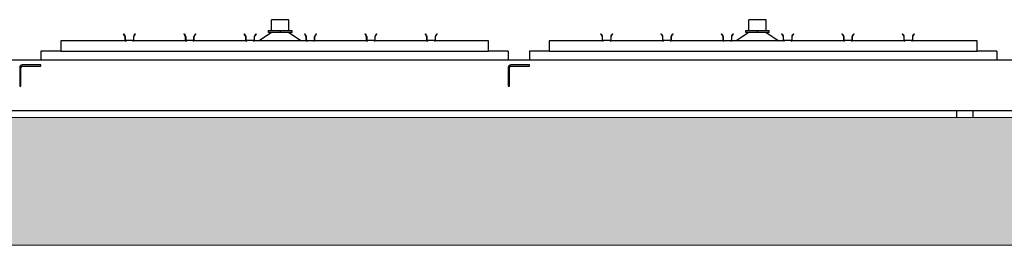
# Model space of a CAD drawing. Extents: x -89225 to 110569, y 13360 to 87647.
# Tile 438 of 478: x 98012 to 100330, y 62264 to 62794. Entities that reach past the tile are written whole.
import ezdxf

# ---------------------------------------------------------------- set-up
doc = ezdxf.new("R2010")
doc.units = 0
doc.layers.add('Beluchtingstank', color=253, linetype='Continuous')
doc.layers.add('Iv-Lines 035', color=4, linetype='Continuous')

# ---------------------------------------------------------------- blocks, each defined once
blk = doc.blocks.new('Beuchtingstank doorsnede')
h = blk.add_hatch()
h.set_pattern_fill('ANSI31', color=256, scale=2540, angle=105, style=0)
h.set_pattern_definition([(150, (1248752.05, -931373.5), (-158.75, -274.963), [])])
edge = h.paths.add_edge_path()
edge.add_line((1210793, -942721.1), (1210793, -942765.1))
edge.add_line((1210793, -942765.1), (1210796, -942765.1))
edge.add_line((1210796, -942765.1), (1210796, -942721.1))
edge.add_ellipse((1210799, -942721.1), major_axis=(0, 3), ratio=1, start_angle=0, end_angle=90, ccw=False)
edge.add_line((1210799, -942718.1), (1210843, -942718.1))
edge.add_line((1210843, -942718.1), (1210843, -942715.1))
edge.add_line((1210843, -942715.1), (1210799, -942715.1))
edge.add_ellipse((1210799, -942721.1), major_axis=(-6, 0), ratio=1, start_angle=270, end_angle=360)
h = blk.add_hatch()
h.set_pattern_fill('ANSI31', color=256, scale=2540, angle=165.0002, style=0)
h.set_pattern_definition([(210.0002, (1248752.05, -931373.5), (158.7508, -274.9626), [])])
edge = h.paths.add_edge_path()
edge.add_line((1211943, -942721.1), (1211943, -942765.1))
edge.add_line((1211943, -942765.1), (1211946, -942765.1))
edge.add_line((1211946, -942765.1), (1211946, -942721.1))
edge.add_ellipse((1211949, -942721.1), major_axis=(0, 3), ratio=1, start_angle=0, end_angle=90, ccw=False)
edge.add_line((1211949, -942718.1), (1211993, -942718.1))
edge.add_line((1211993, -942718.1), (1211993, -942715.1))
edge.add_line((1211993, -942715.1), (1211949, -942715.1))
edge.add_ellipse((1211949, -942721.1), major_axis=(-6, 0), ratio=1, start_angle=270, end_angle=360)
for p, q in [((1211426.8, -942609.1), (1211385.8, -942609.1)), ((1211385.8, -942634.1), (1211385.8, -942609.1)), ((1211426.8, -942634.1), (1211426.8, -942609.1)), ((1212550, -942609.1), (1212509, -942609.1)), ((1212509, -942634.1), (1212509, -942609.1)), ((1212550, -942634.1), (1212550, -942609.1)), ((1211037, -942643.2), (1211037.8, -942642.5)), ((1211040.6, -942645.3), (1211037.8, -942642.5)), ((1211062.1, -942645.3), (1211064.9, -942642.5)), ((1211065.7, -942643.2), (1211064.9, -942642.5)), ((1211179.8, -942642.5), (1211179, -942643.2)), ((1211179.8, -942642.5), (1211182.6, -942645.3)), ((1211206.9, -942642.5), (1211204.1, -942645.3)), ((1211207.7, -942643.2), (1211206.9, -942642.5)), ((1211321.8, -942642.5), (1211321, -942643.2)), ((1211324.6, -942645.3), (1211321.8, -942642.5)), ((1211348.9, -942642.5), (1211346.1, -942645.3)), ((1211349.7, -942643.2), (1211348.9, -942642.5)), ((1211385.8, -942639.1), (1211356.3, -942659.1)), ((1211378.7, -942639.1), (1211378.7, -942634.1)), ((1211378.7, -942634.1), (1211378.8, -942634.1)), ((1211378.8, -942639.1), (1211378.7, -942639.1)), ((1211378.8, -942639.1), (1211378.8, -942634.1)), ((1211378.8, -942634.1), (1211406.5, -942634.1)), ((1211406.5, -942639.1), (1211378.8, -942639.1)), ((1211406.5, -942639.1), (1211406.5, -942634.1)), ((1211406.5, -942634.1), (1211434, -942634.1)), ((1211434, -942639.1), (1211406.5, -942639.1)), ((1211426.8, -942639.1), (1211456.3, -942659.1)), ((1211434, -942639.1), (1211434, -942634.1)), ((1211463.8, -942642.5), (1211463, -942643.2)), ((1211466.6, -942645.3), (1211463.8, -942642.5)), ((1211490.9, -942642.5), (1211488.1, -942645.3)), ((1211491.7, -942643.2), (1211490.9, -942642.5)), ((1211605.8, -942642.5), (1211605, -942643.2)), ((1211605.8, -942642.5), (1211608.6, -942645.3)), ((1211632.9, -942642.5), (1211630.1, -942645.3)), ((1211633.7, -942643.2), (1211632.9, -942642.5)), ((1211747.8, -942642.5), (1211747, -942643.2)), ((1211750.6, -942645.3), (1211747.8, -942642.5)), ((1211774.9, -942642.5), (1211772.1, -942645.3)), ((1211775.7, -942643.2), (1211774.9, -942642.5)), ((1212161, -942642.5), (1212160.2, -942643.2)), ((1212163.8, -942645.3), (1212161, -942642.5)), ((1212188.1, -942642.5), (1212185.3, -942645.3)), ((1212188.9, -942643.2), (1212188.1, -942642.5)), ((1212303, -942642.5), (1212302.2, -942643.2)), ((1212305.8, -942645.3), (1212303, -942642.5)), ((1212327.3, -942645.3), (1212330.1, -942642.5)), ((1212330.9, -942643.2), (1212330.1, -942642.5)), ((1212445, -942642.5), (1212444.2, -942643.2)), ((1212447.8, -942645.3), (1212445, -942642.5)), ((1212472.1, -942642.5), (1212469.3, -942645.3)), ((1212472.9, -942643.2), (1212472.1, -942642.5)), ((1212509, -942639.1), (1212479.5, -942659.1)), ((1212501.9, -942634.1), (1212502, -942634.1)), ((1212501.9, -942639.1), (1212501.9, -942634.1)), ((1212502, -942639.1), (1212501.9, -942639.1)), ((1212502, -942639.1), (1212502, -942634.1)), ((1212502, -942634.1), (1212529.7, -942634.1)), ((1212529.7, -942639.1), (1212502, -942639.1)), ((1212529.7, -942639.1), (1212529.7, -942634.1)), ((1212529.7, -942634.1), (1212557.2, -942634.1)), ((1212557.2, -942639.1), (1212529.7, -942639.1)), ((1212550, -942639.1), (1212579.5, -942659.1)), ((1212557.2, -942639.1), (1212557.2, -942634.1)), ((1212587, -942642.5), (1212586.2, -942643.2)), ((1212589.8, -942645.3), (1212587, -942642.5)), ((1212614.1, -942642.5), (1212611.3, -942645.3)), ((1212614.9, -942643.2), (1212614.1, -942642.5)), ((1212729, -942642.5), (1212728.2, -942643.2)), ((1212731.8, -942645.3), (1212729, -942642.5)), ((1212753.3, -942645.3), (1212756.1, -942642.5)), ((1212756.9, -942643.2), (1212756.1, -942642.5)), ((1212871, -942642.5), (1212870.2, -942643.2)), ((1212871, -942642.5), (1212873.8, -942645.3)), ((1212898.1, -942642.5), (1212895.3, -942645.3)), ((1212898.1, -942642.5), (1212898.9, -942643.2)), ((1210889.5, -942659.1), (1210889.5, -942683.1)), ((1211043.4, -942659.1), (1210889.5, -942659.1)), ((1211039.8, -942646), (1211037, -942643.2)), ((1211040.8, -942648.2), (1211040.8, -942656.6)), ((1211041.8, -942656.6), (1211041.8, -942648.2)), ((1211059.3, -942658.1), (1211043.4, -942658.1)), ((1211185.4, -942659.1), (1211059.3, -942659.1)), ((1211060.9, -942648.2), (1211060.9, -942656.6)), ((1211061.9, -942656.6), (1211061.9, -942648.2)), ((1211062.9, -942646), (1211065.7, -942643.2)), ((1211179, -942643.2), (1211181.8, -942646)), ((1211182.8, -942648.2), (1211182.8, -942656.6)), ((1211183.8, -942648.2), (1211183.8, -942656.6)), ((1211201.3, -942658.1), (1211185.4, -942658.1)), ((1211327.4, -942659.1), (1211201.3, -942659.1)), ((1211202.9, -942656.6), (1211202.9, -942648.2)), ((1211203.9, -942656.6), (1211203.9, -942648.2)), ((1211204.9, -942646), (1211207.7, -942643.2)), ((1211323.8, -942646), (1211321, -942643.2)), ((1211324.8, -942648.2), (1211324.8, -942656.6)), ((1211325.8, -942656.6), (1211325.8, -942648.2)), ((1211343.3, -942658.1), (1211327.4, -942658.1)), ((1211469.4, -942659.1), (1211343.3, -942659.1)), ((1211344.9, -942648.2), (1211344.9, -942656.6)), ((1211345.9, -942656.6), (1211345.9, -942648.2)), ((1211349.7, -942643.2), (1211346.9, -942646)), ((1211463, -942643.2), (1211465.8, -942646)), ((1211466.8, -942648.2), (1211466.8, -942656.6)), ((1211467.8, -942656.6), (1211467.8, -942648.2)), ((1211469.4, -942658.1), (1211485.3, -942658.1)), ((1211611.4, -942659.1), (1211485.3, -942659.1)), ((1211486.9, -942656.6), (1211486.9, -942648.2)), ((1211487.9, -942656.6), (1211487.9, -942648.2)), ((1211488.9, -942646), (1211491.7, -942643.2)), ((1211605, -942643.2), (1211607.8, -942646)), ((1211608.8, -942648.2), (1211608.8, -942656.6)), ((1211609.8, -942648.2), (1211609.8, -942656.6)), ((1211627.3, -942658.1), (1211611.4, -942658.1)), ((1211753.4, -942659.1), (1211627.3, -942659.1)), ((1211628.9, -942648.2), (1211628.9, -942656.6)), ((1211629.9, -942656.6), (1211629.9, -942648.2)), ((1211630.9, -942646), (1211633.7, -942643.2)), ((1211747, -942643.2), (1211749.8, -942646)), ((1211750.8, -942648.2), (1211750.8, -942656.6)), ((1211751.8, -942656.6), (1211751.8, -942648.2)), ((1211769.3, -942658.1), (1211753.4, -942658.1)), ((1211896.3, -942659.1), (1211769.3, -942659.1)), ((1211770.9, -942648.2), (1211770.9, -942656.6)), ((1211771.9, -942656.6), (1211771.9, -942648.2)), ((1211772.9, -942646), (1211775.7, -942643.2)), ((1211896.3, -942683.1), (1211896.3, -942659.1)), ((1212039.5, -942659.1), (1212039.5, -942683.1)), ((1212166.6, -942659.1), (1212039.5, -942659.1)), ((1212160.2, -942643.2), (1212163, -942646)), ((1212164, -942648.2), (1212164, -942656.6)), ((1212165, -942656.6), (1212165, -942648.2)), ((1212182.5, -942658.1), (1212166.6, -942658.1)), ((1212308.6, -942659.1), (1212182.5, -942659.1)), ((1212184.1, -942648.2), (1212184.1, -942656.6)), ((1212185.1, -942656.6), (1212185.1, -942648.2)), ((1212186.1, -942646), (1212188.9, -942643.2)), ((1212302.2, -942643.2), (1212305, -942646)), ((1212306, -942648.2), (1212306, -942656.6)), ((1212307, -942656.6), (1212307, -942648.2)), ((1212324.5, -942658.1), (1212308.6, -942658.1)), ((1212450.6, -942659.1), (1212324.5, -942659.1)), ((1212326.1, -942656.6), (1212326.1, -942648.2)), ((1212327.1, -942656.6), (1212327.1, -942648.2)), ((1212328.1, -942646), (1212330.9, -942643.2)), ((1212444.2, -942643.2), (1212447, -942646)), ((1212448, -942648.2), (1212448, -942656.6)), ((1212449, -942648.2), (1212449, -942656.6)), ((1212450.6, -942658.1), (1212466.5, -942658.1)), ((1212592.6, -942659.1), (1212466.5, -942659.1)), ((1212468.1, -942648.2), (1212468.1, -942656.6)), ((1212469.1, -942656.6), (1212469.1, -942648.2)), ((1212470.1, -942646), (1212472.9, -942643.2)), ((1212589, -942646), (1212586.2, -942643.2)), ((1212590, -942648.2), (1212590, -942656.6)), ((1212591, -942656.6), (1212591, -942648.2)), ((1212608.5, -942658.1), (1212592.6, -942658.1)), ((1212734.6, -942659.1), (1212608.5, -942659.1)), ((1212610.1, -942648.2), (1212610.1, -942656.6)), ((1212611.1, -942656.6), (1212611.1, -942648.2)), ((1212614.9, -942643.2), (1212612.1, -942646)), ((1212728.2, -942643.2), (1212731, -942646)), ((1212732, -942648.2), (1212732, -942656.6)), ((1212733, -942648.2), (1212733, -942656.6)), ((1212750.5, -942658.1), (1212734.6, -942658.1)), ((1212876.6, -942659.1), (1212750.5, -942659.1)), ((1212752.1, -942656.6), (1212752.1, -942648.2)), ((1212753.1, -942656.6), (1212753.1, -942648.2)), ((1212754.1, -942646), (1212756.9, -942643.2)), ((1212870.2, -942643.2), (1212873, -942646)), ((1212874, -942648.2), (1212874, -942656.6)), ((1212875, -942656.6), (1212875, -942648.2)), ((1212892.5, -942658.1), (1212876.6, -942658.1)), ((1213046.3, -942659.1), (1212892.5, -942659.1)), ((1212894.1, -942648.2), (1212894.1, -942656.6)), ((1212895.1, -942656.6), (1212895.1, -942648.2)), ((1212898.9, -942643.2), (1212896.1, -942646)), ((1213046.3, -942683.1), (1213046.3, -942659.1)), ((1210889.5, -942683.1), (1210842.9, -942683.1)), ((1210842.9, -942683.1), (1210842.9, -942703.1)), ((1210889.5, -942683.1), (1211896.3, -942683.1)), ((1211942.9, -942683.1), (1211896.3, -942683.1)), ((1211942.9, -942683.1), (1211942.9, -942703.1)), ((1212039.5, -942683.1), (1211992.9, -942683.1)), ((1211992.9, -942683.1), (1211992.9, -942703.1)), ((1212039.5, -942683.1), (1213046.3, -942683.1)), ((1213092.9, -942683.1), (1213046.3, -942683.1)), ((1213092.9, -942683.1), (1213092.9, -942703.1)), ((1207336, -942703.1), (1213150, -942703.1)), ((1210793, -942721.1), (1210793, -942765.1)), ((1210796, -942765.1), (1210796, -942721.1)), ((1210843, -942715.1), (1210799, -942715.1)), ((1210799, -942718.1), (1210843, -942718.1)), ((1210843, -942718.1), (1210843, -942715.1)), ((1211943, -942721.1), (1211943, -942765.1)), ((1211946, -942765.1), (1211946, -942721.1)), ((1211993, -942715.1), (1211949, -942715.1)), ((1211949, -942718.1), (1211993, -942718.1)), ((1211993, -942718.1), (1211993, -942715.1)), ((1210793, -942765.1), (1210796, -942765.1)), ((1211943, -942765.1), (1211946, -942765.1)), ((1213150, -942823.1), (1207336, -942823.1)), ((1212999, -942839.1), (1212999, -942823.1)), ((1213037, -942839.1), (1213037, -942823.1))]:
    blk.add_line(p, q)
for centre, radius, start, end in [((1211037.6, -942648.2), 3.12, 0, 45), ((1211037.6, -942648.2), 4.15, 0, 45), ((1211043.4, -942656.6), 2.6, 180, 270), ((1211043.4, -942656.6), 1.56, 180, 270), ((1211059.3, -942656.6), 2.6, 270, 0), ((1211059.3, -942656.6), 1.56, 270, 0), ((1211065.1, -942648.2), 4.15, 135, 180), ((1211065.1, -942648.2), 3.12, 135, 180), ((1211179.6, -942648.2), 3.12, 0, 45), ((1211179.6, -942648.2), 4.15, 0, 45), ((1211185.4, -942656.6), 2.6, 180, 270), ((1211185.4, -942656.6), 1.56, 180, 270), ((1211201.3, -942656.6), 2.6, 270, 0), ((1211201.3, -942656.6), 1.56, 270, 0), ((1211207.1, -942648.2), 4.15, 135, 180), ((1211207.1, -942648.2), 3.12, 135, 180), ((1211321.6, -942648.2), 3.12, 0, 45), ((1211321.6, -942648.2), 4.15, 0, 45), ((1211327.4, -942656.6), 2.6, 180, 270), ((1211327.4, -942656.6), 1.56, 180, 270), ((1211343.3, -942656.6), 1.56, 270, 0), ((1211343.3, -942656.6), 2.6, 270, 0), ((1211349.1, -942648.2), 4.15, 135, 180), ((1211349.1, -942648.2), 3.12, 135, 180), ((1211463.6, -942648.2), 3.12, 0, 45), ((1211463.6, -942648.2), 4.15, 0, 45), ((1211469.4, -942656.6), 2.6, 180, 270), ((1211469.4, -942656.6), 1.56, 180, 270), ((1211485.3, -942656.6), 2.6, 270, 0), ((1211485.3, -942656.6), 1.56, 270, 0), ((1211491.1, -942648.2), 4.15, 135, 180), ((1211491.1, -942648.2), 3.12, 135, 180), ((1211605.6, -942648.2), 3.12, 0, 45), ((1211605.6, -942648.2), 4.15, 0, 45), ((1211611.4, -942656.6), 2.6, 180, 270), ((1211611.4, -942656.6), 1.56, 180, 270), ((1211627.3, -942656.6), 2.6, 270, 0), ((1211627.3, -942656.6), 1.56, 270, 0), ((1211633.1, -942648.2), 4.15, 135, 180), ((1211633.1, -942648.2), 3.12, 135, 180), ((1211747.6, -942648.2), 3.12, 0, 45), ((1211747.6, -942648.2), 4.15, 0, 45), ((1211753.4, -942656.6), 2.6, 180, 270), ((1211753.4, -942656.6), 1.56, 180, 270), ((1211769.3, -942656.6), 1.56, 270, 0), ((1211769.3, -942656.6), 2.6, 270, 0), ((1211775.1, -942648.2), 4.15, 135, 180), ((1211775.1, -942648.2), 3.12, 135, 180), ((1212160.8, -942648.2), 3.12, 0, 45), ((1212160.8, -942648.2), 4.15, 0, 45), ((1212166.6, -942656.6), 2.6, 180, 270), ((1212166.6, -942656.6), 1.56, 180, 270), ((1212182.5, -942656.6), 1.56, 270, 0), ((1212182.5, -942656.6), 2.6, 270, 0), ((1212188.3, -942648.2), 4.15, 135, 180), ((1212188.3, -942648.2), 3.12, 135, 180), ((1212302.8, -942648.2), 3.12, 0, 45), ((1212302.8, -942648.2), 4.15, 0, 45), ((1212308.6, -942656.6), 2.6, 180, 270), ((1212308.6, -942656.6), 1.56, 180, 270), ((1212324.5, -942656.6), 2.6, 270, 0), ((1212324.5, -942656.6), 1.56, 270, 0), ((1212330.3, -942648.2), 4.15, 135, 180), ((1212330.3, -942648.2), 3.12, 135, 180), ((1212444.8, -942648.2), 3.12, 0, 45), ((1212444.8, -942648.2), 4.15, 0, 45), ((1212450.6, -942656.6), 2.6, 180, 270), ((1212450.6, -942656.6), 1.56, 180, 270), ((1212466.5, -942656.6), 1.56, 270, 0), ((1212466.5, -942656.6), 2.6, 270, 0), ((1212472.3, -942648.2), 4.15, 135, 180), ((1212472.3, -942648.2), 3.12, 135, 180), ((1212586.8, -942648.2), 3.12, 0, 45), ((1212586.8, -942648.2), 4.15, 0, 45), ((1212592.6, -942656.6), 2.6, 180, 270), ((1212592.6, -942656.6), 1.56, 180, 270), ((1212608.5, -942656.6), 2.6, 270, 0), ((1212608.5, -942656.6), 1.56, 270, 0), ((1212614.3, -942648.2), 4.15, 135, 180), ((1212614.3, -942648.2), 3.12, 135, 180), ((1212728.8, -942648.2), 3.12, 0, 45), ((1212728.8, -942648.2), 4.15, 0, 45), ((1212734.6, -942656.6), 2.6, 180, 270), ((1212734.6, -942656.6), 1.56, 180, 270), ((1212750.5, -942656.6), 1.56, 270, 0), ((1212750.5, -942656.6), 2.6, 270, 0), ((1212756.3, -942648.2), 4.15, 135, 180), ((1212756.3, -942648.2), 3.12, 135, 180), ((1212870.8, -942648.2), 3.12, 0, 45), ((1212870.8, -942648.2), 4.15, 0, 45), ((1212876.6, -942656.6), 2.6, 180, 270), ((1212876.6, -942656.6), 1.56, 180, 270), ((1212892.5, -942656.6), 1.56, 270, 0), ((1212892.5, -942656.6), 2.6, 270, 0), ((1212898.3, -942648.2), 4.15, 135, 180), ((1212898.3, -942648.2), 3.12, 135, 180), ((1210799, -942721.1), 6, 90, 180), ((1210799, -942721.1), 3, 90, 180), ((1211949, -942721.1), 6, 90, 180), ((1211949, -942721.1), 3, 90, 180)]:
    blk.add_arc(centre, radius, start, end)

msp = doc.modelspace()

# ---------------------------------------------------------------- hatches: boundary and pattern name
at = {"layer": 'Beluchtingstank', "lineweight": 9, "ltscale": 0.01}
h = msp.add_hatch(dxfattribs=at)
h.set_pattern_fill('AR-CONC', color=256, style=0)
h.set_pattern_definition([(50, (-1047045.63, 1032403.43), (182.184669, -15.939086), [19.05, -209.55]), (355, (-1047045.63, 1032403.43), (-35.243421, 191.056845), [15.24, -167.640584]), (100.451445, (-1047030.45, 1032402.1), (146.941247, 175.117752), [16.190009, -178.090245]), (46.1842, (-1047045.63, 1032454.23), (271.07904, -42.042328), [28.575, -314.325]), (96.635558, (-1047023.04, 1032450.73), (237.404134, 247.426125), [24.285023, -267.13561]), (351.184151, (-1047045.63, 1032454.23), (237.404134, 247.426125), [22.859967, -251.45973]), (21, (-1047020.23, 1032441.53), (151.614391, -102.265198), [19.05, -209.55]), (326, (-1047020.23, 1032441.53), (61.802028, 184.187966), [15.24, -167.64]), (71.451445, (-1047007.6, 1032433), (213.41642, 81.922769), [16.190009, -178.089938]), (37.5, (-1047045.63, 1032403.43), (3.0886033, 84.555039), [0, -165.608, 0, -170.18, 0, -168.275]), (7.5, (-1047045.63, 1032403.43), (66.8196625, 100.180575), [0, -97.028, 0, -161.798, 0, -64.135]), (327.5, (-1047102.275, 1032403.43), (135.5905952, -5.728744), [0, -63.5, 0, -198.12, 0, -262.89]), (317.5, (-1047127.68, 1032403.43), (148.129181, 25.426491), [0, -82.55, 0, -131.572, 0, -186.69])])
h.paths.add_polyline_path([(107367.1, 62264.3), (107367.1, 62564.3), (107067.1, 62564.3), (100717.1, 62564.3), (100467.1, 62564.3), (94117.1, 62564.3), (93867.1, 62564.3), (87517.1, 62564.3), (87267.1, 62564.3), (80917.1, 62564.3), (80617.1, 62564.3), (80617.1, 62264.3)])

# ---------------------------------------------------------------- linework, layer by layer
for p, q in [((107367.1, 62564.3), (80617.1, 62564.3)), ((80617.1, 62264.3), (107367.1, 62264.3))]:
    msp.add_line(p, q, dxfattribs=at)

# ---------------------------------------------------------------- block references
at = {"layer": 'Iv-Lines 035'}
msp.add_blockref('Beuchtingstank doorsnede', (-1112780.9, 1005403.4), dxfattribs=at)

doc.saveas('drawing.dxf')
